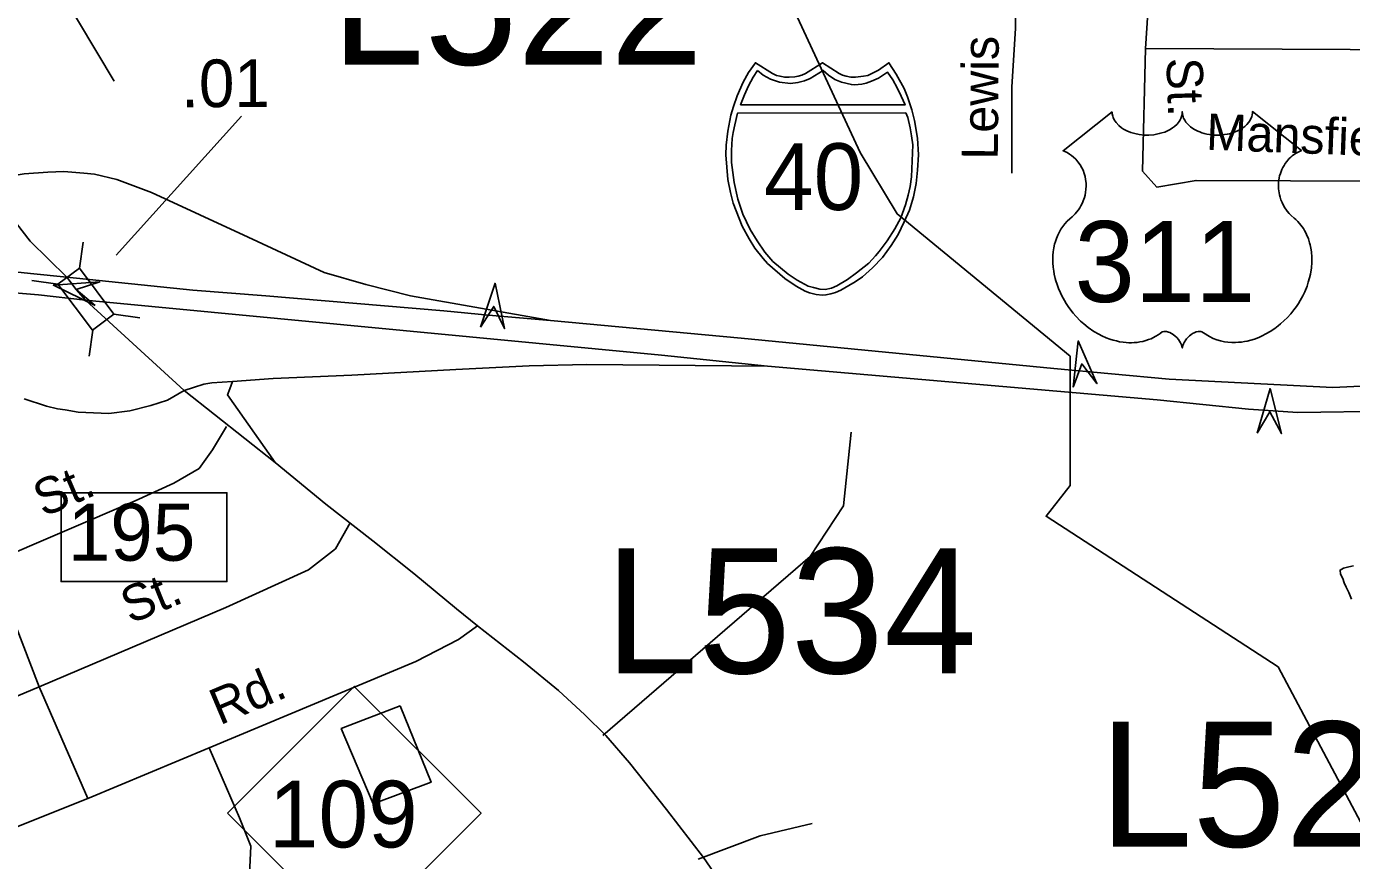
# Model space of a CAD drawing. Extents: x 1547597 to 1699558, y 810033 to 920809.
# Drawn here: x 1641140 to 1644617, y 840902 to 843091 of the extents above; entities that cross this region are included whole.
import ezdxf

# ---------------------------------------------------------------- set-up
doc = ezdxf.new("R2010")
doc.units = 0
for name, color, linetype in [('Exist Cultural Warehouse Building Footprint', 7, 'Continuous'), ('Exist Hydrographic Creek Single Shore', 7, 'Continuous'), ('Exist Hydrographic Misc Water Feature', 7, 'Continuous'), ('Exist Road Non-System Type 51', 7, 'Continuous'), ('Exist Road Non-System Type 51 Label', 7, 'Continuous'), ('Exist Road Primary Interstate Divided Center Attributed', 7, 'Continuous'), ('Exist Road Primary Interstate Interchange CELL', 7, 'Continuous'), ('Exist Road Primary Interstate Ramp 1 Lane Attributed', 7, 'Continuous'), ('Exist Road Primary Interstate Service Attributed', 7, 'Continuous'), ('Exist Road Primary Interstate Shield CELL', 7, 'Continuous'), ('Exist Road Primary Interstate Shield Number Label', 7, 'Continuous'), ('Exist Road Primary Interstate Structure Cantilever Sign Attributed CELL', 7, 'Continuous'), ('Exist Road Primary Interstate Structure Cantilever Sign Number Label', 7, 'Continuous'), ('Exist Road Primary NC Attributed', 7, 'Continuous'), ('Exist Road Primary NC Service Mileage Hundredths English Label', 7, 'Continuous'), ('Exist Road Primary NC Shield CELL', 7, 'Continuous'), ('Exist Road Primary NC Shield Number Label', 7, 'Continuous'), ('Exist Road Primary NC Structure Standard Bridge CELL', 7, 'Continuous'), ('Exist Road Primary US Shield CELL', 7, 'Continuous'), ('Exist Road Primary US Shield Number Label', 7, 'Continuous'), ('Exist Road Secondary Structure Standard Bridge Attributed CELL', 7, 'Continuous'), ('Exist Road Secondary Type 51 Attributed', 7, 'Continuous')]:
    doc.layers.add(name, color=color, linetype=linetype)

msp = doc.modelspace()

# ---------------------------------------------------------------- linework, layer by layer
at = {"layer": 'Exist Cultural Warehouse Building Footprint'}
msp.add_lwpolyline([(1642120.2, 841307.9), (1642201.4, 841107.5), (1642049.8, 841050.6), (1641965.9, 841248.3)], close=True, dxfattribs=at)
at = {"layer": 'Exist Hydrographic Creek Single Shore'}
msp.add_lwpolyline([(1646318.1, 838128.4), (1646244, 838169.4), (1646087.1, 838320.2), (1645498.1, 839221.8), (1645375, 839437.7), (1645165.1, 839934.3), (1645111, 840316.2), (1645046, 840452.1), (1644782, 840736.5), (1644424, 841410.2), (1643815.4, 841805.8), (1643878.6, 841886.3), (1643878.6, 842225.4), (1643424.7, 842599.1), (1643327.1, 842760.1), (1643038.1, 843384.9), (1642950, 843685.4), (1642845, 843920.6), (1642549, 844323.8), (1642419, 844608.7), (1642341, 845053.4)], dxfattribs=at)
at = {"layer": 'Exist Hydrographic Misc Water Feature'}
for points in [[(1644609.8, 841672.6), (1644596.1, 841669), (1644586.8, 841664.2), (1644588.1, 841653.6), (1644594, 841642.1), (1644597.6, 841630.9), (1644603, 841619.1), (1644609.3, 841605.6), (1644616.9, 841588.1)], [(1644622, 841675.8), (1644609.8, 841672.6)]]:
    msp.add_lwpolyline(points, dxfattribs=at)
at = {"layer": 'Exist Road Non-System Type 51'}
for points in [[(1640995.1, 843574.4), (1641369.6, 842947.1)], [(1644094.7, 843554.6), (1643804.8, 843557.3), (1643782.7, 843553.5), (1643766.8, 843547.9), (1643752.6, 843536.1), (1643744.3, 843522.1), (1643738, 843500.2), (1643737.5, 843472.2), (1643737.4, 843340.3), (1643735.2, 843086.3), (1643725.4, 842931.9), (1643725.4, 842705.8)], [(1644094.7, 843554.6), (1644094.8, 843314.5), (1644076.1, 843033.3)], [(1644076.1, 843033.3), (1644068.7, 842711.3), (1644105.5, 842669.5), (1644208.7, 842686.8), (1644952.9, 842684.3)], [(1644076.1, 843033.3), (1644971.4, 843028.9)], [(1641047.2, 841684.1), (1641425.4, 841845.9), (1641526.8, 841892.5), (1641592.6, 841930.9), (1641628.2, 841980.3), (1641664.8, 842041.3)], [(1643304.2, 842026.3), (1643284.1, 841833), (1643196.5, 841700.1), (1642651.8, 841230.2)], [(1641173.2, 841357.7), (1641662.9, 841566.2), (1641879.5, 841664.9), (1641950.7, 841719.8), (1641989.1, 841788.4)], [(1641047.2, 841684.1), (1641173.2, 841357.7)], [(1641619.4, 841197.6), (1642161.5, 841424.2), (1642273.8, 841481.8), (1642323.5, 841517.9)], [(1640364.7, 841017.6), (1641173.2, 841357.7)], [(1641173.2, 841357.7), (1641301.2, 841064.9)], [(1641301.2, 841064.9), (1641619.4, 841197.6)], [(1641619.4, 841197.6), (1641698.8, 841013.9), (1641729, 840939.8), (1641723.5, 840830.1)], [(1641301.2, 841064.9), (1640999.8, 840945), (1640791.5, 840860), (1640717.5, 840813.4), (1640679.1, 840703.7)], [(1643201.8, 840999), (1643065.2, 840967.1), (1642902.4, 840905.3)]]:
    msp.add_lwpolyline(points, dxfattribs=at)
at = {"layer": 'Exist Road Primary Interstate Divided Center Attributed'}
for points in [[(1641245.6, 842433), (1641150.2, 842442.3), (1641085, 842449.3), (1641025.9, 842454.9), (1640977.3, 842461.5), (1640942.3, 842466.1), (1640863.1, 842481.6), (1640791.6, 842505.2), (1640717.1, 842523.8), (1640633.3, 842551.8), (1640544.8, 842591.4), (1640451.6, 842631), (1640263, 842710.2), (1640083.7, 842787.1), (1639895.1, 842868.6), (1639752.6, 842929.6), (1639544.6, 843020)], [(1646795.4, 843044.4), (1646690.7, 842972), (1645963.7, 842527.2), (1645900.2, 842493.5), (1645806.3, 842440.7), (1645764.1, 842420.5), (1645630.2, 842361.8), (1645505.4, 842312.7), (1645351.8, 842259.9), (1645254.7, 842236.4), (1645138.4, 842205.5), (1645033.8, 842183.9), (1644975.1, 842176.4), (1644883.8, 842167.4), (1644789, 842154.3), (1644567.6, 842143.1), (1644138.6, 842165.5), (1643835.6, 842193.2), (1643015.1, 842273.1), (1642515.2, 842318.9)], [(1639489, 842978.7), (1639647.3, 842905.2), (1639770.7, 842852.1), (1639918, 842782.3), (1640033.5, 842735.8), (1640165.3, 842674.6), (1640386.4, 842589.1), (1640477.6, 842546.3), (1640568.9, 842505.8), (1640691.2, 842463.6), (1640761.4, 842442.9), (1640802.8, 842432.5), (1640886.9, 842413.9), (1640968.4, 842402.3), (1641066.3, 842395.7), (1641171.1, 842386.4), (1641294.5, 842372.4)], [(1643084.4, 842199.1), (1644106.6, 842111), (1644346.7, 842086.5), (1644475.8, 842078), (1644716.4, 842081.2), (1644769.2, 842085.7), (1644864.7, 842085.4), (1645005.5, 842093.7), (1645138.4, 842113.7), (1645260, 842139.3), (1645404.1, 842174.5), (1645613.7, 842242.8), (1645789.8, 842316.7), (1645969.5, 842408.7), (1646107.2, 842487.7), (1646547.3, 842762.2), (1646885, 842969.1)], [(1642515.2, 842318.9), (1642352, 842332.9), (1642234.7, 842344.7), (1641768.1, 842384.1), (1641576, 842398.9), (1641245.6, 842433)], [(1641294.5, 842372.4), (1642805.8, 842228.1), (1643084.4, 842199.1)]]:
    msp.add_lwpolyline(points, dxfattribs=at)
at = {"layer": 'Exist Road Primary Interstate Interchange CELL'}
msp.add_lwpolyline([(1641230.6, 841867.2), (1641665.6, 841867.2), (1641665.6, 841634), (1641230.6, 841634)], close=True, dxfattribs=at)
at = {"layer": 'Exist Road Primary Interstate Ramp 1 Lane Attributed'}
for points in [[(1642515.2, 842318.9), (1642147.1, 842384.3), (1642029.9, 842413.6), (1641921.4, 842445.5), (1641721.3, 842538.3), (1641468.3, 842654.8), (1641376.9, 842689.3), (1641318.5, 842703.1), (1641290.4, 842705.6), (1641237.8, 842709.9), (1641196, 842708.2), (1641134, 842703.9), (1641025.1, 842686.2)], [(1641680.7, 842159.1), (1641787.6, 842167.2), (1641993.3, 842175.8), (1642266.8, 842190.5), (1642458.5, 842199.9), (1642610.1, 842204.2), (1643084.4, 842199.1)], [(1641553.5, 842135.3), (1641578.1, 842143.1), (1641604.8, 842152.6), (1641626.3, 842156), (1641680.7, 842159.1)], [(1641792.6, 841946.7), (1641667.7, 842124.1), (1641673.7, 842139.6), (1641680.7, 842159.1)]]:
    msp.add_lwpolyline(points, dxfattribs=at)
at = {"layer": 'Exist Road Primary Interstate Service Attributed'}
msp.add_lwpolyline([(1641553.5, 842135.3), (1641510, 842110.3), (1641466.3, 842096.6), (1641410.7, 842082.3), (1641356, 842075), (1641275.7, 842078.5), (1641241.3, 842084.7), (1641221, 842087.5), (1641192.5, 842094.5), (1641134, 842114)], dxfattribs=at)
at = {"layer": 'Exist Road Primary Interstate Shield CELL'}
for points in [[(1643228.2, 842385.5), (1643237.7, 842386.4), (1643250.4, 842388.9), (1643262.8, 842392.9), (1643276.9, 842399.2), (1643297.7, 842410.7), (1643314.5, 842420.5), (1643333.8, 842433.5), (1643359.9, 842457.2), (1643386, 842484.7), (1643409, 842515.7), (1643427.2, 842544.7), (1643443.3, 842577.9), (1643456.7, 842608.8), (1643467.4, 842644.1), (1643474.5, 842678.4), (1643478, 842714), (1643480.4, 842753.6), (1643477.7, 842798.2), (1643470, 842843.7), (1643462.7, 842872.1), (1643451.7, 842906), (1643442.7, 842927.7), (1643421.8, 842966.1), (1643403.1, 842995.7), (1643375.9, 842976.6), (1643358.1, 842967.1), (1643347.3, 842962.2), (1643336.1, 842960.1), (1643315.6, 842957.6), (1643302.7, 842958.2), (1643290.8, 842960.9), (1643280.7, 842963.1), (1643272.4, 842967.1), (1643228.2, 842995.7), (1643183.9, 842967.1), (1643174.6, 842962.9), (1643165.1, 842960.9), (1643156, 842958.3), (1643140.8, 842957.6), (1643129.3, 842958), (1643117.4, 842960.1), (1643108, 842962), (1643097.5, 842967.1), (1643052.4, 842995.7), (1643034.7, 842970), (1643020.2, 842944.6), (1643004.8, 842908.7), (1642995.3, 842880.9), (1642988.5, 842858), (1642980.1, 842816), (1642975.8, 842779.5), (1642975.1, 842753.6), (1642979.8, 842689.1), (1642986.8, 842654.8), (1642994.1, 842627), (1643017.9, 842566.9), (1643035.9, 842533.3), (1643051.3, 842509.1), (1643072.9, 842482), (1643084.6, 842469), (1643129.4, 842429.8), (1643159.3, 842409.4), (1643183.2, 842396.5), (1643194.4, 842392.2), (1643212, 842387.3)], [(1643057.8, 842975), (1643046.8, 842958.1), (1643034.1, 842935.2), (1643023.9, 842911.5), (1643013.6, 842885.4), (1643445.1, 842885.2), (1643435.1, 842907.7), (1643424.3, 842930.2), (1643413.1, 842950.8), (1643399.4, 842970.7), (1643375.2, 842955.4), (1643357.6, 842947.1), (1643343.4, 842942.2), (1643331.4, 842939.5), (1643312.8, 842938), (1643304.5, 842938.5), (1643278.5, 842944.4), (1643261, 842951.6), (1643244.3, 842962.7), (1643230.8, 842975.4), (1643196.6, 842954.7), (1643181.4, 842948.1), (1643164, 842943.6), (1643144.9, 842941.2), (1643115.4, 842944.4), (1643092.4, 842952.4), (1643072.5, 842962.7)], [(1643447.7, 842863.9), (1643452.3, 842851.8), (1643458.7, 842824.7), (1643462, 842803.9), (1643465.4, 842779.9), (1643464.2, 842738.7), (1643462.3, 842696.2), (1643458.3, 842670.9), (1643453.1, 842648), (1643446, 842622.6), (1643434.4, 842588.7), (1643418.5, 842560.1), (1643398.6, 842528.2), (1643377.2, 842500.4), (1643367.8, 842488.8), (1643350.1, 842470.1), (1643317.9, 842444.3), (1643294.4, 842426.7), (1643266.2, 842410.1), (1643251.9, 842403.7), (1643235.2, 842400.2), (1643221.5, 842401.2), (1643204.9, 842405.6), (1643191.4, 842409.3), (1643162, 842425.2), (1643138.2, 842441.1), (1643098.4, 842473.7), (1643076.9, 842498.8), (1643056.9, 842528.2), (1643039, 842558.3), (1643019.9, 842598), (1643006.5, 842637.9), (1642996.7, 842681), (1642990.1, 842733.6), (1642989.4, 842765.7), (1642991.3, 842796.5), (1642994.3, 842812.7), (1642998.2, 842832.8), (1643006, 842863.7)]]:
    msp.add_lwpolyline(points, close=True, dxfattribs=at)
at = {"layer": 'Exist Road Primary Interstate Structure Cantilever Sign Attributed CELL'}
for points in [[(1642331.2, 842301.4), (1642369.3, 842417.2), (1642394.2, 842297.9), (1642365.9, 842356.4)], [(1643886.4, 842144.3), (1643899.9, 842265.5), (1643948.8, 842153.8), (1643909.1, 842205.2)], [(1644369.6, 842023.4), (1644403, 842140.7), (1644432.7, 842022.4), (1644402.1, 842079.7)]]:
    msp.add_lwpolyline(points, close=True, dxfattribs=at)
at = {"layer": 'Exist Road Primary NC Attributed'}
for points in [[(1641294.5, 842372.4), (1641270.4, 842400.4), (1641245.6, 842433)], [(1641553.5, 842135.3), (1641294.5, 842372.4)], [(1641792.6, 841946.7), (1641553.5, 842135.3)], [(1643014.8, 840766.5), (1642916, 840910.3), (1642819.5, 841036.1), (1642722.6, 841158.4), (1642659.7, 841229.9), (1642605.1, 841284.3), (1642535.5, 841348.4), (1642444.4, 841423.8), (1642323.5, 841517.9), (1642268.6, 841562.2), (1642155.9, 841655.7), (1642048.9, 841740.8), (1641925.6, 841837.3), (1641792.6, 841946.7)]]:
    msp.add_lwpolyline(points, dxfattribs=at)
at = {"layer": 'Exist Road Primary NC Service Mileage Hundredths English Label'}
msp.add_line((1641375.3, 842490.8), (1641704, 842855.2), dxfattribs=at)
at = {"layer": 'Exist Road Primary NC Shield CELL'}
msp.add_lwpolyline([(1641666.9, 841026.2), (1641999.9, 841359.2), (1642332.9, 841026.2), (1641999.9, 840693.2)], close=True, dxfattribs=at)
at = {"layer": 'Exist Road Primary NC Structure Standard Bridge CELL'}
for p, q in [((1641288.6, 842525.1), (1641278.9, 842456.8)), ((1641154.1, 842424.2), (1641222.4, 842414.5)), ((1641369.2, 842335.7), (1641437.5, 842325.9)), ((1641314, 842294.3), (1641304.2, 842226))]:
    msp.add_line(p, q, dxfattribs=at)
msp.add_lwpolyline([(1641278.9, 842456.8), (1641369.5, 842335.9), (1641313, 842293.5), (1641222.4, 842414.5)], close=True, dxfattribs=at)
at = {"layer": 'Exist Road Primary US Shield CELL'}
msp.add_lwpolyline([(1643988.7, 842867.1), (1643989, 842861.8), (1643990.3, 842855.5), (1643991.3, 842852.2), (1643994.3, 842846), (1643999.1, 842838.6), (1644005.9, 842831.4), (1644013.6, 842825.1), (1644018.8, 842821.8), (1644027.5, 842817.1), (1644037.5, 842812.9), (1644048.6, 842809.7), (1644059.9, 842807.4), (1644072.3, 842806), (1644084.5, 842805.8), (1644097.7, 842806.8), (1644112.3, 842809.6), (1644119, 842811.4), (1644126.6, 842813.9), (1644133.6, 842816.8), (1644141.2, 842820.9), (1644147.4, 842824.9), (1644152.2, 842828.4), (1644159, 842834.9), (1644164.5, 842841.7), (1644166.7, 842845.5), (1644168.7, 842849.1), (1644171.4, 842856.9), (1644172.2, 842860.3), (1644172.7, 842867.4), (1644173.2, 842861.4), (1644173.8, 842857.7), (1644174.8, 842854.1), (1644176.3, 842850.2), (1644179, 842844.7), (1644182, 842840.2), (1644187.8, 842833.4), (1644191.3, 842830), (1644194.6, 842827.4), (1644203.3, 842821.4), (1644213.6, 842816.2), (1644218.6, 842814), (1644223.7, 842812.2), (1644230.3, 842810.2), (1644237, 842808.6), (1644243.7, 842807.5), (1644250.5, 842806.5), (1644257.5, 842806), (1644263.2, 842805.8), (1644270.2, 842805.9), (1644276.7, 842806.3), (1644283.3, 842807), (1644290.6, 842808.2), (1644296.4, 842809.5), (1644304.2, 842811.6), (1644311.2, 842814.1), (1644317.3, 842816.7), (1644325.3, 842820.9), (1644331.7, 842825), (1644336.5, 842828.8), (1644342.1, 842833.9), (1644347.4, 842840.1), (1644350.5, 842844.6), (1644352.7, 842849.2), (1644354.8, 842854.1), (1644356, 842859.2), (1644356.6, 842863.7), (1644356.7, 842867.5), (1644485.3, 842765.1), (1644482.3, 842763.9), (1644475.3, 842760.5), (1644469.8, 842757.3), (1644460.9, 842751), (1644457.1, 842747.6), (1644453.3, 842744), (1644449.8, 842740.2), (1644446.8, 842736.7), (1644443, 842731.5), (1644439.7, 842726.3), (1644436.4, 842720.6), (1644434, 842715.7), (1644430.1, 842705.4), (1644428.2, 842698.8), (1644427, 842693.3), (1644425.5, 842681.8), (1644425.1, 842676.3), (1644425.1, 842670.9), (1644425.4, 842665.2), (1644425.9, 842659.8), (1644426.9, 842654.1), (1644427.8, 842649), (1644429.4, 842642.9), (1644431.7, 842635.7), (1644434.5, 842628.8), (1644440.4, 842617.7), (1644447.9, 842606.3), (1644453.3, 842599.9), (1644458.6, 842594.4), (1644466.6, 842587.7), (1644470.9, 842583.9), (1644475.8, 842579), (1644483.9, 842569.6), (1644487.1, 842565.2), (1644490.4, 842560.3), (1644493.5, 842555.2), (1644496.5, 842549.7), (1644498.9, 842544.9), (1644503.5, 842533.9), (1644506.8, 842523.2), (1644508.3, 842517.6), (1644510.7, 842505), (1644511.6, 842498.7), (1644512.6, 842486.4), (1644512.6, 842471.5), (1644511.5, 842457.4), (1644508.8, 842440.9), (1644506.6, 842431), (1644503.2, 842419.6), (1644500, 842409.6), (1644494.1, 842394.9), (1644488.9, 842384.3), (1644482.1, 842371.8), (1644477.5, 842364.3), (1644472.1, 842356.3), (1644465.3, 842347), (1644457.4, 842337.1), (1644447.9, 842326.7), (1644440.3, 842319), (1644430.2, 842310.1), (1644424.2, 842305.1), (1644415.5, 842298.5), (1644403.7, 842290.6), (1644392, 842283.9), (1644382, 842278.8), (1644373.2, 842275), (1644361.8, 842270.6), (1644342.8, 842265.4), (1644335.9, 842263.9), (1644327.7, 842262.7), (1644320, 842262), (1644312.6, 842261.5), (1644302.6, 842261.5), (1644292.6, 842262.3), (1644283.2, 842263.6), (1644273.4, 842265.7), (1644263.2, 842268.7), (1644253.9, 842272.4), (1644244.4, 842277), (1644228.5, 842287), (1644223.9, 842289.5), (1644221.3, 842290.2), (1644215.2, 842290.5), (1644209.4, 842289.2), (1644203.5, 842286.9), (1644199.9, 842285), (1644195.2, 842281.9), (1644191.5, 842279), (1644187.1, 842274.8), (1644184.1, 842271.3), (1644181.8, 842268.6), (1644177.3, 842261.5), (1644175.7, 842258.2), (1644174, 842253.8), (1644172.6, 842247.5), (1644170.5, 842255.5), (1644168.2, 842260.8), (1644165.4, 842265.4), (1644162.6, 842269.4), (1644158.1, 842274.6), (1644154.1, 842278.5), (1644149.2, 842282.4), (1644144.1, 842285.5), (1644139.9, 842287.7), (1644136.1, 842289.1), (1644131.5, 842290.2), (1644127.7, 842290.5), (1644124.6, 842290.5), (1644120.3, 842289.5), (1644114.5, 842285.3), (1644109, 842281.5), (1644103, 842277.8), (1644095.8, 842274), (1644090.6, 842271.5), (1644084.4, 842269.1), (1644077.1, 842266.7), (1644069.2, 842264.6), (1644061.1, 842263), (1644053.9, 842261.9), (1644046.2, 842261.2), (1644039.3, 842261), (1644032.1, 842261.1), (1644025.4, 842261.6), (1644017.5, 842262.3), (1644007.8, 842263.7), (1643999.8, 842265.5), (1643991.3, 842267.8), (1643982.5, 842270.6), (1643973.2, 842274.1), (1643961.5, 842279.2), (1643953.4, 842283.4), (1643940.5, 842290.8), (1643925.5, 842301.2), (1643914.1, 842310.4), (1643905.8, 842317.9), (1643893.6, 842330.4), (1643886.4, 842338.5), (1643875.1, 842353.1), (1643867.9, 842363.6), (1643863.3, 842371.4), (1643856.4, 842383.9), (1643852.7, 842391.7), (1643847.8, 842403.1), (1643844, 842413.5), (1643840.8, 842423.4), (1643839.1, 842429.7), (1643836.6, 842440.7), (1643835.2, 842448.5), (1643833.7, 842459.2), (1643832.9, 842470.6), (1643832.8, 842481), (1643833, 842489.6), (1643834, 842499.7), (1643835.7, 842510.4), (1643837.8, 842519.6), (1643839.6, 842526.2), (1643842.4, 842534.3), (1643846, 842543.2), (1643850.2, 842551.7), (1643854.3, 842558.8), (1643859.4, 842566.4), (1643864.4, 842572.8), (1643871, 842580), (1643877.8, 842586.5), (1643884.1, 842591.6), (1643891.5, 842598.9), (1643895.4, 842603.3), (1643900.1, 842609.5), (1643903.8, 842615.2), (1643906.7, 842620.2), (1643910.7, 842627.8), (1643913, 842633.4), (1643916, 842642.1), (1643917.5, 842648.1), (1643919, 842656), (1643920, 842663.3), (1643920.3, 842672.5), (1643920.1, 842680.1), (1643919.1, 842689), (1643917.5, 842697.5), (1643915.4, 842705), (1643912.2, 842713.5), (1643909.3, 842719.7), (1643904.4, 842728.1), (1643898.9, 842736), (1643893.3, 842742.4), (1643887.6, 842748.1), (1643882.1, 842752.3), (1643876.9, 842756), (1643870.4, 842760), (1643864.1, 842763.1), (1643860.1, 842764.7)], close=True, dxfattribs=at)
at = {"layer": 'Exist Road Secondary Structure Standard Bridge Attributed CELL'}
msp.add_lwpolyline([(1641320.2, 842358.6), (1641210.6, 842412), (1641332.2, 842420.6), (1641270.4, 842400.4)], close=True, dxfattribs=at)
at = {"layer": 'Exist Road Secondary Type 51 Attributed'}
msp.add_lwpolyline([(1641245.6, 842433), (1641149.6, 842527.8), (1641032.4, 842677.9), (1641025.1, 842686.2)], dxfattribs=at)

# ---------------------------------------------------------------- texts
at = {"layer": 'Exist Road Non-System Type 51 Label'}
for s, rotation, p in [('Lewis', 89.5132, (1643688.5, 842741.1)), ('St.', 271.8344, (1644130.9, 843007.9)), ('Mansfield', 357.8385, (1644234.2, 842767.6)), ('St.', 23.094, (1641183.9, 841802.4)), ('St.', 22.1014, (1641412, 841522.2)), ('Rd.', 22.8341, (1641646.8, 841256.3))]:
    msp.add_text(s, height=95, rotation=rotation, dxfattribs=at).set_placement(p)
at = {"layer": 'Exist Road Primary Interstate Interchange CELL'}
msp.add_text('195', height=150, dxfattribs=at).set_placement((1641248.2, 841688.9))
at = {"layer": 'Exist Road Primary Interstate Shield Number Label'}
msp.add_text('40', height=175, dxfattribs=at).set_placement((1643075.3, 842609.3))
at = {"layer": 'Exist Road Primary Interstate Structure Cantilever Sign Number Label'}
for s, p in [('L522', (1641939.6, 842990.8)), ('L534', (1642657.5, 841393.5)), ('L525', (1643955.2, 840938.4))]:
    msp.add_text(s, height=328.08, dxfattribs=at).set_placement(p)
at = {"layer": 'Exist Road Primary NC Service Mileage Hundredths English Label'}
msp.add_text('.01', height=125, rotation=0.1815, dxfattribs=at).set_placement((1641546.1, 842878.9))
at = {"layer": 'Exist Road Primary NC Shield Number Label'}
msp.add_text('109', height=175, dxfattribs=at).set_placement((1641776, 840936.5))
at = {"layer": 'Exist Road Primary US Shield Number Label'}
msp.add_text('311', height=212.5, dxfattribs=at).set_placement((1643889.9, 842367.8))

doc.saveas('drawing.dxf')
